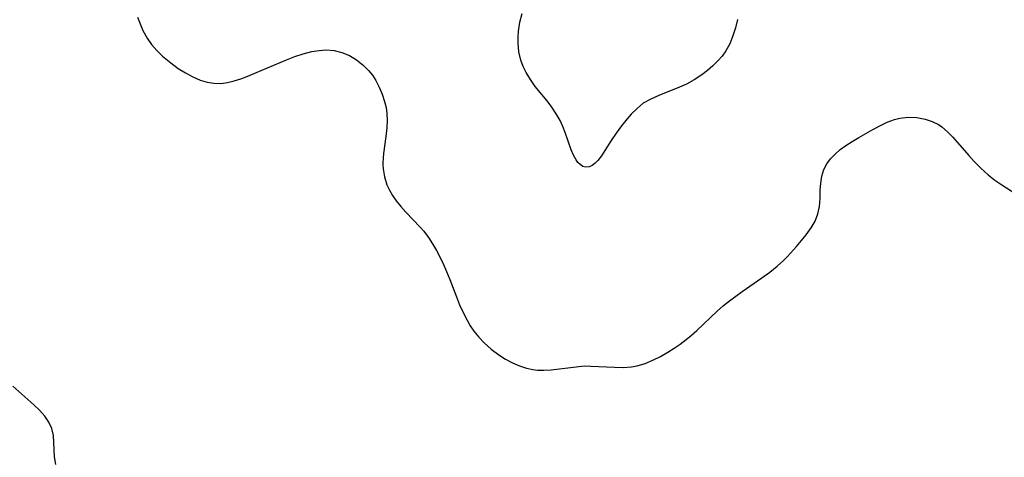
# Model space of a CAD drawing. Header units: metres. Extents: x 1073367 to 1082519, y 1569854 to 1574957.
# Tile 785 of 1056: x 1081099 to 1081289, y 1571597 to 1571682. Entities that reach past the tile are written whole.
import ezdxf

# ---------------------------------------------------------------- set-up
doc = ezdxf.new("R2010")
doc.units = ezdxf.units.M
doc.layers.add('CGG_CurvaNivelLidar_v1', color=253, linetype='Continuous', lineweight=30)

msp = doc.modelspace()

# ---------------------------------------------------------------- linework, layer by layer
at = {"layer": 'CGG_CurvaNivelLidar_v1'}
for p, q in [((1081122.1349, 1571682.2643, 76), (1081122.6055, 1571680.9584, 76)), ((1081195.9348, 1571681.2857, 75.5), (1081196.3825, 1571682.9673, 75.5)), ((1081122.6055, 1571680.9584, 76), (1081123.1418, 1571679.7033, 76)), ((1081195.6754, 1571679.5718, 75.5), (1081195.9348, 1571681.2857, 75.5)), ((1081237.5681, 1571680.1765, 75.5), (1081237.0862, 1571678.6177, 75.5)), ((1081237.9379, 1571681.7752, 75.5), (1081237.5681, 1571680.1765, 75.5)), ((1081123.1418, 1571679.7033, 76), (1081123.9591, 1571678.1726, 76)), ((1081195.6026, 1571678.4066, 75.5), (1081195.6754, 1571679.5718, 75.5)), ((1081195.6106, 1571677.2439, 75.5), (1081195.6026, 1571678.4066, 75.5)), ((1081237.0862, 1571678.6177, 75.5), (1081236.4713, 1571677.1244, 75.5)), ((1081123.9591, 1571678.1726, 76), (1081124.8307, 1571676.9463, 76)), ((1081124.8307, 1571676.9463, 76), (1081125.832, 1571675.8108, 76)), ((1081195.7719, 1571675.5658, 75.5), (1081195.6106, 1571677.2439, 75.5)), ((1081236.4713, 1571677.1244, 75.5), (1081235.6934, 1571675.7271, 75.5)), ((1081125.832, 1571675.8108, 76), (1081126.9317, 1571674.7505, 76)), ((1081126.9317, 1571674.7505, 76), (1081128.5353, 1571673.4158, 76)), ((1081150.8516, 1571674.0362, 76), (1081152.4904, 1571674.6599, 76)), ((1081152.4904, 1571674.6599, 76), (1081154.1317, 1571675.1977, 76)), ((1081154.1317, 1571675.1977, 76), (1081155.7699, 1571675.6138, 76)), ((1081155.7699, 1571675.6138, 76), (1081157.1938, 1571675.8443, 76)), ((1081157.1938, 1571675.8443, 76), (1081158.6015, 1571675.9183, 76)), ((1081158.6015, 1571675.9183, 76), (1081160.094, 1571675.7902, 76)), ((1081160.094, 1571675.7902, 76), (1081161.5352, 1571675.4459, 76)), ((1081161.5352, 1571675.4459, 76), (1081163.0246, 1571674.8332, 76)), ((1081163.0246, 1571674.8332, 76), (1081164.4158, 1571674.0096, 76)), ((1081196.1351, 1571673.932, 75.5), (1081195.7719, 1571675.5658, 75.5)), ((1081234.9733, 1571674.7419, 75.5), (1081234.1607, 1571673.8182, 75.5)), ((1081235.6934, 1571675.7271, 75.5), (1081234.9733, 1571674.7419, 75.5)), ((1081128.5353, 1571673.4158, 76), (1081129.9864, 1571672.3623, 76)), ((1081144.7925, 1571671.4376, 76), (1081150.8516, 1571674.0362, 76)), ((1081164.4158, 1571674.0096, 76), (1081165.6925, 1571673.0071, 76)), ((1081165.6925, 1571673.0071, 76), (1081166.7138, 1571671.9722, 76)), ((1081196.5717, 1571672.717, 75.5), (1081196.1351, 1571673.932, 75.5)), ((1081197.1333, 1571671.5471, 75.5), (1081196.5717, 1571672.717, 75.5)), ((1081233.1938, 1571672.8677, 75.5), (1081232.1596, 1571671.9729, 75.5)), ((1081234.1607, 1571673.8182, 75.5), (1081233.1938, 1571672.8677, 75.5)), ((1081129.9864, 1571672.3623, 76), (1081131.3578, 1571671.4907, 76)), ((1081131.3578, 1571671.4907, 76), (1081132.7661, 1571670.7301, 76)), ((1081132.7661, 1571670.7301, 76), (1081134.2084, 1571670.1132, 76)), ((1081142.0618, 1571670.3703, 76), (1081143.4185, 1571670.8806, 76)), ((1081143.4185, 1571670.8806, 76), (1081144.7925, 1571671.4376, 76)), ((1081166.7138, 1571671.9722, 76), (1081167.4548, 1571671.0189, 76)), ((1081167.4548, 1571671.0189, 76), (1081168.1125, 1571669.9925, 76)), ((1081197.9614, 1571670.1852, 75.5), (1081197.1333, 1571671.5471, 75.5)), ((1081231.0712, 1571671.1352, 75.5), (1081229.6134, 1571670.1563, 75.5)), ((1081232.1596, 1571671.9729, 75.5), (1081231.0712, 1571671.1352, 75.5)), ((1081134.2084, 1571670.1132, 76), (1081135.5357, 1571669.7123, 76)), ((1081135.5357, 1571669.7123, 76), (1081136.8797, 1571669.4824, 76)), ((1081136.8797, 1571669.4824, 76), (1081138.2305, 1571669.4513, 76)), ((1081138.2305, 1571669.4513, 76), (1081139.4995, 1571669.621, 76)), ((1081139.4995, 1571669.621, 76), (1081140.7739, 1571669.9436, 76)), ((1081140.7739, 1571669.9436, 76), (1081142.0618, 1571670.3703, 76)), ((1081168.1125, 1571669.9925, 76), (1081168.7976, 1571668.7066, 76)), ((1081168.7976, 1571668.7066, 76), (1081169.3763, 1571667.361, 76)), ((1081198.9084, 1571668.8884, 75.5), (1081197.9614, 1571670.1852, 75.5)), ((1081201.2259, 1571666.0858, 75.5), (1081198.9084, 1571668.8884, 75.5)), ((1081226.7727, 1571668.7162, 75.5), (1081222.7548, 1571667.1394, 75.5)), ((1081228.0876, 1571669.3077, 75.5), (1081226.7727, 1571668.7162, 75.5)), ((1081229.6134, 1571670.1563, 75.5), (1081228.0876, 1571669.3077, 75.5)), ((1081169.3763, 1571667.361, 76), (1081169.8346, 1571665.9676, 76)), ((1081222.7548, 1571667.1394, 75.5), (1081221.2, 1571666.4481, 75.5)), ((1081169.8346, 1571665.9676, 76), (1081170.1017, 1571664.8252, 76)), ((1081202.1397, 1571664.8748, 75.5), (1081201.2259, 1571666.0858, 75.5)), ((1081219.7573, 1571665.6174, 75.5), (1081218.5559, 1571664.6445, 75.5)), ((1081221.2, 1571666.4481, 75.5), (1081219.7573, 1571665.6174, 75.5)), ((1081170.1017, 1571664.8252, 76), (1081170.2713, 1571663.6642, 76)), ((1081170.2713, 1571663.6642, 76), (1081170.3395, 1571662.2886, 76)), ((1081202.9752, 1571663.6159, 75.5), (1081202.1397, 1571664.8748, 75.5)), ((1081203.7082, 1571662.3117, 75.5), (1081202.9752, 1571663.6159, 75.5)), ((1081217.4443, 1571663.5143, 75.5), (1081216.6574, 1571662.6189, 75.5)), ((1081218.5559, 1571664.6445, 75.5), (1081217.4443, 1571663.5143, 75.5)), ((1081170.3395, 1571662.2886, 76), (1081170.2833, 1571660.9087, 76)), ((1081204.2475, 1571661.1467, 75.5), (1081203.7082, 1571662.3117, 75.5)), ((1081204.7108, 1571659.9702, 75.5), (1081204.2475, 1571661.1467, 75.5)), ((1081215.5626, 1571661.2676, 75.5), (1081214.527, 1571659.8706, 75.5)), ((1081216.6574, 1571662.6189, 75.5), (1081215.5626, 1571661.2676, 75.5)), ((1081264.0822, 1571660.5635, 76), (1081265.4638, 1571661.2996, 76)), ((1081265.4638, 1571661.2996, 76), (1081266.8563, 1571661.9519, 76)), ((1081266.8563, 1571661.9519, 76), (1081268.2661, 1571662.4713, 76)), ((1081268.2661, 1571662.4713, 76), (1081269.2732, 1571662.7254, 76)), ((1081269.2732, 1571662.7254, 76), (1081270.9339, 1571662.9175, 76)), ((1081270.9339, 1571662.9175, 76), (1081272.5957, 1571662.8599, 76)), ((1081272.5957, 1571662.8599, 76), (1081274.2215, 1571662.5622, 76)), ((1081274.2215, 1571662.5622, 76), (1081275.5288, 1571662.1213, 76)), ((1081275.5288, 1571662.1213, 76), (1081276.7581, 1571661.4945, 76)), ((1081276.7581, 1571661.4945, 76), (1081277.3858, 1571661.0705, 76)), ((1081170.0849, 1571659.2347, 76), (1081169.604, 1571655.9114, 76)), ((1081170.2833, 1571660.9087, 76), (1081170.0849, 1571659.2347, 76)), ((1081205.8731, 1571656.6326, 75.5), (1081204.7108, 1571659.9702, 75.5)), ((1081214.527, 1571659.8706, 75.5), (1081213.5724, 1571658.4561, 75.5)), ((1081261.3936, 1571659.0285, 76), (1081264.0822, 1571660.5635, 76)), ((1081277.3858, 1571661.0705, 76), (1081278.4981, 1571660.1327, 76)), ((1081278.4981, 1571660.1327, 76), (1081279.5447, 1571659.062, 76)), ((1081213.5724, 1571658.4561, 75.5), (1081212.3365, 1571656.4737, 75.5)), ((1081257.7771, 1571656.671, 76), (1081258.8642, 1571657.4566, 76)), ((1081258.8642, 1571657.4566, 76), (1081260.1047, 1571658.2566, 76)), ((1081260.1047, 1571658.2566, 76), (1081261.3936, 1571659.0285, 76)), ((1081279.5447, 1571659.062, 76), (1081282.5931, 1571655.5412, 76)), ((1081169.604, 1571655.9114, 76), (1081169.5023, 1571654.1251, 76)), ((1081206.3035, 1571655.5988, 75.5), (1081205.8731, 1571656.6326, 75.5)), ((1081206.7881, 1571654.7004, 75.5), (1081206.3035, 1571655.5988, 75.5)), ((1081211.6716, 1571655.471, 75.5), (1081210.9989, 1571654.5947, 75.5)), ((1081212.3365, 1571656.4737, 75.5), (1081211.6716, 1571655.471, 75.5)), ((1081255.9208, 1571654.9122, 76), (1081256.784, 1571655.8263, 76)), ((1081256.784, 1571655.8263, 76), (1081257.7771, 1571656.671, 76)), ((1081282.5931, 1571655.5412, 76), (1081283.6504, 1571654.3901, 76)), ((1081169.5023, 1571654.1251, 76), (1081169.5063, 1571653.7294, 76)), ((1081169.5063, 1571653.7294, 76), (1081169.5464, 1571652.992, 76)), ((1081207.1622, 1571654.1866, 75.5), (1081206.7881, 1571654.7004, 75.5)), ((1081207.5712, 1571653.7717, 75.5), (1081207.1622, 1571654.1866, 75.5)), ((1081208.1168, 1571653.4194, 75.5), (1081207.5712, 1571653.7717, 75.5)), ((1081209.9215, 1571653.6177, 75.5), (1081209.3096, 1571653.3362, 75.5)), ((1081210.4685, 1571654.041, 75.5), (1081209.9215, 1571653.6177, 75.5)), ((1081210.9989, 1571654.5947, 75.5), (1081210.4685, 1571654.041, 75.5)), ((1081254.6527, 1571652.8582, 76), (1081255.2017, 1571653.9222, 76)), ((1081255.2017, 1571653.9222, 76), (1081255.9208, 1571654.9122, 76)), ((1081283.6504, 1571654.3901, 76), (1081284.9672, 1571653.0743, 76)), ((1081169.5464, 1571652.992, 76), (1081169.7957, 1571651.4128, 76)), ((1081208.6969, 1571653.2662, 75.5), (1081208.1168, 1571653.4194, 75.5)), ((1081209.3096, 1571653.3362, 75.5), (1081208.6969, 1571653.2662, 75.5)), ((1081254.2552, 1571651.5672, 76), (1081254.6527, 1571652.8582, 76)), ((1081284.9672, 1571653.0743, 76), (1081286.3545, 1571651.8348, 76)), ((1081286.3545, 1571651.8348, 76), (1081287.6551, 1571650.807, 76)), ((1081169.7957, 1571651.4128, 76), (1081170.2684, 1571649.8911, 76)), ((1081170.2684, 1571649.8911, 76), (1081170.7578, 1571648.8229, 76)), ((1081253.9457, 1571648.8334, 76), (1081254.042, 1571650.2148, 76)), ((1081254.042, 1571650.2148, 76), (1081254.2552, 1571651.5672, 76)), ((1081287.6551, 1571650.807, 76), (1081289.0043, 1571649.8578, 76)), ((1081289.0043, 1571649.8578, 76), (1081292.8156, 1571647.4331, 76)), ((1081170.7578, 1571648.8229, 76), (1081171.3529, 1571647.7975, 76)), ((1081171.3529, 1571647.7975, 76), (1081172.0381, 1571646.8142, 76)), ((1081253.8934, 1571647.2075, 76), (1081253.9457, 1571648.8334, 76)), ((1081172.0381, 1571646.8142, 76), (1081172.9541, 1571645.6911, 76)), ((1081253.7881, 1571645.7035, 76), (1081253.8934, 1571647.2075, 76)), ((1081172.9541, 1571645.6911, 76), (1081173.9437, 1571644.6077, 76)), ((1081173.9437, 1571644.6077, 76), (1081176.6976, 1571641.7304, 76)), ((1081252.9421, 1571642.8814, 76), (1081253.4994, 1571644.2489, 76)), ((1081253.4994, 1571644.2489, 76), (1081253.7881, 1571645.7035, 76)), ((1081252.1594, 1571641.5567, 76), (1081252.9421, 1571642.8814, 76)), ((1081176.6976, 1571641.7304, 76), (1081177.3896, 1571640.9118, 76)), ((1081177.3896, 1571640.9118, 76), (1081178.2773, 1571639.7283, 76)), ((1081250.3281, 1571639.1104, 76), (1081251.2221, 1571640.2474, 76)), ((1081251.2221, 1571640.2474, 76), (1081252.1594, 1571641.5567, 76)), ((1081178.2773, 1571639.7283, 76), (1081179.0993, 1571638.4818, 76)), ((1081179.0993, 1571638.4818, 76), (1081179.8613, 1571637.1822, 76)), ((1081249.3737, 1571637.9751, 76), (1081250.3281, 1571639.1104, 76)), ((1081179.8613, 1571637.1822, 76), (1081180.5662, 1571635.8377, 76)), ((1081247.6135, 1571636.0621, 76), (1081249.3737, 1571637.9751, 76)), ((1081180.5662, 1571635.8377, 76), (1081181.1973, 1571634.4986, 76)), ((1081181.1973, 1571634.4986, 76), (1081181.7851, 1571633.1315, 76)), ((1081245.623, 1571634.1879, 76), (1081246.8343, 1571635.2896, 76)), ((1081246.8343, 1571635.2896, 76), (1081247.6135, 1571636.0621, 76)), ((1081181.7851, 1571633.1315, 76), (1081182.4057, 1571631.5742, 76)), ((1081242.6882, 1571631.9373, 76), (1081244.1878, 1571633.0338, 76)), ((1081244.1878, 1571633.0338, 76), (1081245.623, 1571634.1879, 76)), ((1081182.4057, 1571631.5742, 76), (1081183.6783, 1571628.2618, 76)), ((1081238.8459, 1571629.2737, 76), (1081242.6882, 1571631.9373, 76)), ((1081236.4388, 1571627.5038, 76), (1081238.8459, 1571629.2737, 76)), ((1081183.6783, 1571628.2618, 76), (1081184.3105, 1571626.7143, 76)), ((1081235.2765, 1571626.5685, 76), (1081236.4388, 1571627.5038, 76)), ((1081184.3105, 1571626.7143, 76), (1081184.9904, 1571625.1992, 76)), ((1081184.9904, 1571625.1992, 76), (1081185.7411, 1571623.7338, 76)), ((1081230.0926, 1571621.771, 76), (1081234.0338, 1571625.485, 76)), ((1081234.0338, 1571625.485, 76), (1081235.2765, 1571626.5685, 76)), ((1081185.7411, 1571623.7338, 76), (1081186.3736, 1571622.666, 76)), ((1081186.3736, 1571622.666, 76), (1081187.0668, 1571621.646, 76)), ((1081187.0668, 1571621.646, 76), (1081188.0009, 1571620.4741, 76)), ((1081229.0873, 1571620.8723, 76), (1081230.0926, 1571621.771, 76)), ((1081188.0009, 1571620.4741, 76), (1081189.0213, 1571619.3857, 76)), ((1081189.0213, 1571619.3857, 76), (1081190.4155, 1571618.1336, 76)), ((1081226.8986, 1571619.1354, 76), (1081228.0553, 1571620.0133, 76)), ((1081228.0553, 1571620.0133, 76), (1081229.0873, 1571620.8723, 76)), ((1081190.4155, 1571618.1336, 76), (1081191.9068, 1571617.0203, 76)), ((1081223.0607, 1571616.7243, 76), (1081224.5012, 1571617.5485, 76)), ((1081224.5012, 1571617.5485, 76), (1081225.7113, 1571618.3144, 76)), ((1081225.7113, 1571618.3144, 76), (1081226.8986, 1571619.1354, 76)), ((1081191.9068, 1571617.0203, 76), (1081193.1827, 1571616.2217, 76)), ((1081193.1827, 1571616.2217, 76), (1081194.4992, 1571615.5272, 76)), ((1081194.4992, 1571615.5272, 76), (1081195.8457, 1571614.9464, 76)), ((1081220.1196, 1571615.3925, 76), (1081221.6, 1571615.9968, 76)), ((1081221.6, 1571615.9968, 76), (1081223.0607, 1571616.7243, 76)), ((1081195.8457, 1571614.9464, 76), (1081197.2144, 1571614.496, 76)), ((1081197.2144, 1571614.496, 76), (1081198.4744, 1571614.2205, 76)), ((1081198.4744, 1571614.2205, 76), (1081199.3729, 1571614.1181, 76)), ((1081199.3729, 1571614.1181, 76), (1081200.5948, 1571614.0973, 76)), ((1081200.5948, 1571614.0973, 76), (1081201.9683, 1571614.179, 76)), ((1081201.9683, 1571614.179, 76), (1081207.3162, 1571614.8221, 76)), ((1081207.3162, 1571614.8221, 76), (1081208.4882, 1571614.8971, 76)), ((1081208.4882, 1571614.8971, 76), (1081209.6663, 1571614.8949, 76)), ((1081209.6663, 1571614.8949, 76), (1081214.1909, 1571614.6435, 76)), ((1081214.1909, 1571614.6435, 76), (1081215.8534, 1571614.6269, 76)), ((1081215.8534, 1571614.6269, 76), (1081217.4919, 1571614.7444, 76)), ((1081217.4919, 1571614.7444, 76), (1081218.6186, 1571614.9466, 76)), ((1081218.6186, 1571614.9466, 76), (1081220.1196, 1571615.3925, 76)), ((1081102.0915, 1571607.4273, 76), (1081098.035, 1571611.0015, 76)), ((1081103.2046, 1571606.3386, 76), (1081102.0915, 1571607.4273, 76)), ((1081104.1916, 1571605.2219, 76), (1081103.2046, 1571606.3386, 76)), ((1081105.0028, 1571604.0624, 76), (1081104.1916, 1571605.2219, 76)), ((1081105.5773, 1571602.8421, 76), (1081105.0028, 1571604.0624, 76)), ((1081105.8845, 1571601.4729, 76), (1081105.5773, 1571602.8421, 76)), ((1081105.9838, 1571600.1371, 76), (1081105.8845, 1571601.4729, 76)), ((1081106.0858, 1571597.3747, 76), (1081105.9838, 1571600.1371, 76)), ((1081106.32, 1571595.8511, 76), (1081106.0858, 1571597.3747, 76))]:
    msp.add_line(p, q, dxfattribs=at)

doc.saveas('drawing.dxf')
